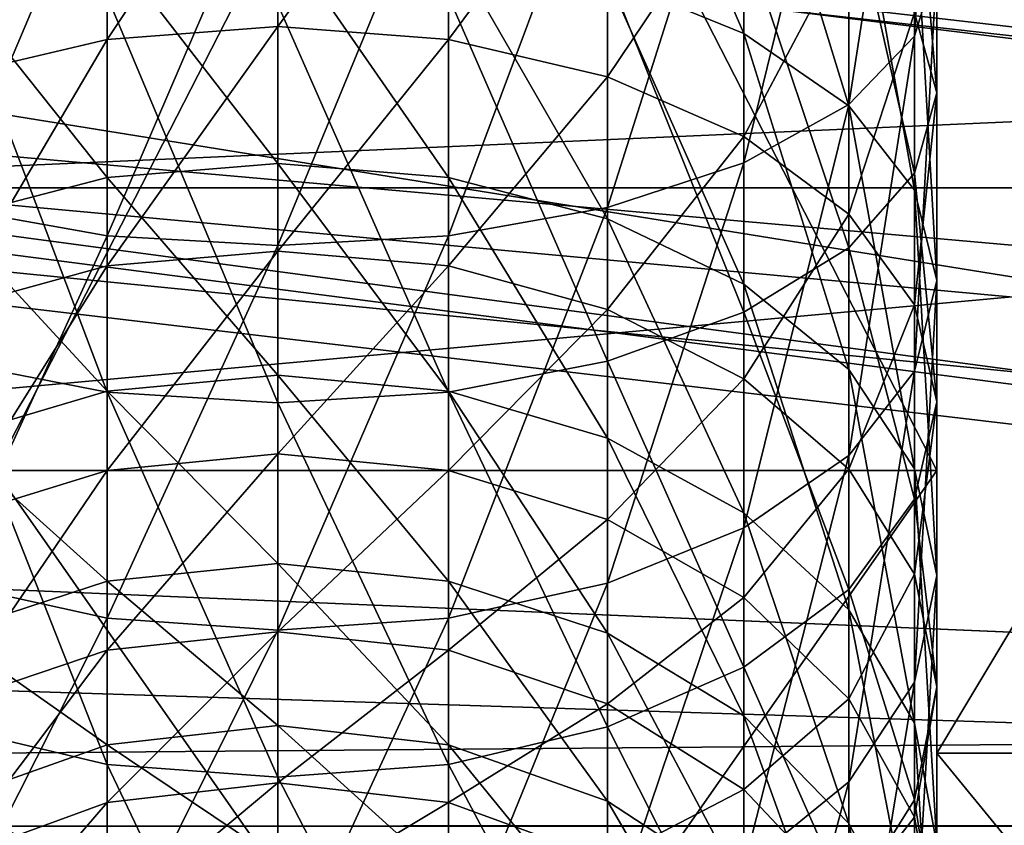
# Model space of a CAD drawing. Extents: x 0 to 200, y 18 to 95.
# Tile 344 of 491: x 154.85 to 156.94, y 42.57 to 44.28. Entities that reach past the tile are written whole.
import ezdxf

# ---------------------------------------------------------------- set-up
doc = ezdxf.new("R2010")
doc.units = 0

msp = doc.modelspace()

# ---------------------------------------------------------------- linework, layer by layer
for points in [[(98.615891, 44.638824, 36.34074), (174.799988, 47.227016, 36), (174.799988, 42.227016, 37.339745)], [(118.275154, 47.227016, 56), (117.93441, 44.638824, 55.65926), (174.799988, 42.227016, 54.660255)], [(174.799988, 47.227016, 56), (118.275154, 47.227016, 56), (174.799988, 42.227016, 54.660255)], [(159.5, 43.927017, 40.284233), (133, 47.227016, 39.400002), (133, 43.927017, 40.284233)], [(159.5, 47.227016, 39.400002), (133, 47.227016, 39.400002), (159.5, 43.927017, 40.284233)], [(159.5, 47.227016, 52.599998), (159.5, 43.927017, 51.715767), (133, 43.927017, 51.715767)], [(133, 47.227016, 52.599998), (159.5, 47.227016, 52.599998), (133, 43.927017, 51.715767)], [(154.799988, 47.227016, 38.200001), (156.799988, 43.327015, 39.245003), (154.799988, 43.327015, 39.245003)], [(154.799988, 47.227016, 38.200001), (156.799988, 47.227016, 38.200001), (156.799988, 43.327015, 39.245003)], [(156.799988, 47.227016, 53.799999), (154.799988, 47.227016, 53.799999), (154.799988, 43.327015, 52.754997)], [(156.799988, 43.327015, 52.754997), (156.799988, 47.227016, 53.799999), (154.799988, 43.327015, 52.754997)], [(156.799988, 43.327015, 39.245003), (156.799988, 47.227016, 37), (156.799988, 42.727016, 38.205772)], [(156.799988, 47.227016, 37), (159.5, 42.727016, 38.205772), (156.799988, 42.727016, 38.205772)], [(156.799988, 47.227016, 37), (159.5, 47.227016, 37), (159.5, 42.727016, 38.205772)], [(156.799988, 47.227016, 53.799999), (156.799988, 43.327015, 52.754997), (156.799988, 42.727016, 53.794228)], [(156.799988, 47.227016, 55), (156.799988, 47.227016, 53.799999), (156.799988, 42.727016, 53.794228)], [(159.5, 47.227016, 55), (156.799988, 47.227016, 55), (156.799988, 42.727016, 53.794228)], [(159.5, 42.727016, 53.794228), (159.5, 47.227016, 55), (156.799988, 42.727016, 53.794228)], [(156.799988, 47.227016, 38.200001), (156.799988, 47.227016, 37), (156.799988, 43.327015, 39.245003)], [(164.314835, 42.807343, 57.156452), (135.799988, 45.636745, 57.894161), (135.799988, 42.567917, 57.058609)], [(164.404221, 43.011944, 57.224903), (135.799988, 45.636745, 57.894161), (164.314835, 42.807343, 57.156452)], [(164.854919, 44.043587, 57.570038), (135.799988, 45.636745, 57.894161), (164.404221, 43.011944, 57.224903)], [(165.047028, 44.669514, 57.706184), (135.799988, 45.636745, 57.894161), (164.854919, 44.043587, 57.570038)], [(146.406479, 45.437332, 34.134209), (146.438492, 45.479378, 34.128876), (164.588348, 43.390263, 34.629894)], [(146.438492, 45.479378, 34.128876), (165.035645, 44.562973, 34.29945), (164.588348, 43.390263, 34.629894)], [(145.840485, 45.028313, 34.203148), (146.406479, 45.437332, 34.134209), (164.181107, 42.574745, 34.958302)], [(146.406479, 45.437332, 34.134209), (164.588348, 43.390263, 34.629894), (164.181107, 42.574745, 34.958302)], [(156.799988, 44.403442, 51.965519), (156.799988, 45.115089, 52.252979), (156.752289, 44.248425, 52.293034)], [(156.799988, 45.115089, 52.252979), (156.752289, 44.999142, 52.596275), (156.752289, 44.248425, 52.293034)], [(145.67247, 44.971302, 34.214321), (145.840485, 45.028313, 34.203148), (164.181107, 42.574745, 34.958302)], [(156.752289, 44.248425, 52.293034), (156.752289, 44.999142, 52.596275), (156.612427, 44.103973, 52.598228)], [(156.752289, 44.999142, 52.596275), (156.612427, 44.891098, 52.916176), (156.612427, 44.103973, 52.598228)], [(145.197693, 44.810204, 34.245892), (145.67247, 44.971302, 34.214321), (164.181107, 42.574745, 34.958302)], [(156.099991, 44.372395, 50.569134), (156.099991, 44.922138, 50.86964), (156.389938, 44.254509, 50.75782)], [(156.099991, 44.922138, 50.86964), (156.389938, 44.826958, 51.07074), (156.389938, 44.254509, 50.75782)], [(156.612427, 44.103973, 52.598228), (156.612427, 44.891098, 52.916176), (156.389938, 43.979927, 52.860302)], [(156.612427, 44.891098, 52.916176), (156.389938, 44.798317, 53.19088), (156.389938, 43.979927, 52.860302)], [(156.389938, 44.254509, 50.75782), (156.389938, 44.826958, 51.07074), (156.612427, 44.100876, 51.003723)], [(156.389938, 44.826958, 51.07074), (156.612427, 44.702911, 51.332813), (156.612427, 44.100876, 51.003723)], [(156.799988, 44.825508, 39.852421), (156.752289, 44.298191, 40.492706), (156.799988, 44.128056, 40.172783)], [(156.752289, 44.693661, 39.514912), (156.799988, 44.825508, 39.852421), (156.799988, 44.128056, 40.172783)], [(145.197693, 44.810204, 34.245892), (164.181107, 42.574745, 34.958302), (135.799988, 42.567917, 34.941391)], [(156.389938, 43.979927, 52.860302), (156.389938, 44.798317, 53.19088), (156.099991, 43.884747, 53.061401)], [(156.389938, 44.798317, 53.19088), (156.099991, 44.727123, 53.401669), (156.099991, 43.884747, 53.061401)], [(155.399994, 44.785412, 41.408859), (155.037643, 44.763008, 41.366741), (155.037643, 44.241783, 41.684124)], [(155.399994, 44.268921, 41.723358), (155.399994, 44.785412, 41.408859), (155.037643, 44.241783, 41.684124)], [(155.762344, 44.763008, 41.366741), (155.399994, 44.785412, 41.408859), (155.399994, 44.268921, 41.723358)], [(155.037643, 44.763008, 41.366741), (154.699997, 44.697342, 41.243259), (154.699997, 44.16222, 41.569099)], [(155.037643, 44.241783, 41.684124), (155.037643, 44.763008, 41.366741), (154.699997, 44.16222, 41.569099)], [(155.762344, 44.763008, 41.366741), (155.399994, 44.268921, 41.723358), (155.762344, 44.241783, 41.684124)], [(156.099991, 44.697342, 41.243259), (155.762344, 44.763008, 41.366741), (155.762344, 44.241783, 41.684124)], [(155.037643, 44.682369, 53.534176), (154.699997, 44.727123, 53.401669), (154.699997, 43.884747, 53.061401)], [(156.099991, 43.884747, 53.061401), (156.099991, 44.727123, 53.401669), (155.762344, 43.824913, 53.187817)], [(156.099991, 44.727123, 53.401669), (155.762344, 44.682369, 53.534176), (155.762344, 43.824913, 53.187817)], [(156.099991, 44.697342, 41.243259), (155.762344, 44.241783, 41.684124), (156.099991, 44.16222, 41.569099)], [(156.389938, 44.592873, 41.046822), (156.099991, 44.697342, 41.243259), (156.099991, 44.16222, 41.569099)], [(156.612427, 44.100876, 51.003723), (156.612427, 44.702911, 51.332813), (156.752289, 43.92197, 51.290085)], [(156.612427, 44.702911, 51.332813), (156.752289, 44.558456, 51.638008), (156.752289, 43.92197, 51.290085)], [(156.612427, 44.570801, 39.200401), (156.752289, 44.693661, 39.514912), (156.752289, 43.95792, 39.852863)], [(156.752289, 44.693661, 39.514912), (156.799988, 44.128056, 40.172783), (156.752289, 43.95792, 39.852863)], [(155.037643, 44.682369, 53.534176), (154.699997, 43.884747, 53.061401), (155.037643, 43.824913, 53.187817)], [(155.399994, 44.667103, 53.579369), (155.037643, 44.682369, 53.534176), (155.037643, 43.824913, 53.187817)], [(155.399994, 44.667103, 53.579369), (155.037643, 43.824913, 53.187817), (155.399994, 43.804501, 53.230934)], [(155.762344, 43.824913, 53.187817), (155.762344, 44.682369, 53.534176), (155.399994, 43.804501, 53.230934)], [(155.762344, 44.682369, 53.534176), (155.399994, 44.667103, 53.579369), (155.399994, 43.804501, 53.230934)], [(98.615891, 44.638824, 36.34074), (174.799988, 42.227016, 37.339745), (99.614899, 42.227016, 37.339745)], [(174.799988, 42.227016, 54.660255), (117.93441, 44.638824, 55.65926), (116.93541, 42.227016, 54.660255)], [(156.389938, 44.592873, 41.046822), (156.099991, 44.16222, 41.569099), (156.389938, 44.035656, 41.38612)], [(156.612427, 44.45673, 40.790821), (156.389938, 44.592873, 41.046822), (156.389938, 44.035656, 41.38612)], [(156.389938, 44.465302, 38.930328), (156.612427, 44.570801, 39.200401), (156.612427, 43.799377, 39.554749)], [(156.612427, 44.570801, 39.200401), (156.752289, 43.95792, 39.852863), (156.612427, 43.799377, 39.554749)], [(156.752289, 43.92197, 51.290085), (156.752289, 44.558456, 51.638008), (156.799988, 43.72998, 51.597385)], [(156.752289, 44.558456, 51.638008), (156.799988, 44.403442, 51.965519), (156.799988, 43.72998, 51.597385)], [(165.799988, 44.457867, 36.651508), (136.799988, 44.485817, 36.7467), (136.799988, 43.17672, 37.131088)], [(136.799988, 44.485817, 55.2533), (165.799988, 44.457867, 55.348492), (136.799988, 43.17672, 54.868912)], [(165.799988, 44.457867, 36.651508), (136.799988, 43.17672, 37.131088), (165.799988, 41.916782, 37.82296)], [(136.799988, 43.17672, 54.868912), (165.799988, 44.457867, 55.348492), (165.799988, 41.916782, 54.17704)], [(155.037643, 44.446499, 50.45052), (155.399994, 44.471775, 50.410061), (155.399994, 43.978428, 50.060379)], [(155.399994, 43.978428, 50.060379), (155.399994, 44.471775, 50.410061), (155.762344, 43.948627, 50.09763)], [(155.399994, 44.471775, 50.410061), (155.762344, 44.446499, 50.45052), (155.762344, 43.948627, 50.09763)], [(156.099991, 44.384342, 38.723095), (156.389938, 44.465302, 38.930328), (156.389938, 43.663235, 39.298748)], [(156.389938, 44.465302, 38.930328), (156.612427, 43.799377, 39.554749), (156.389938, 43.663235, 39.298748)], [(156.612427, 44.45673, 40.790821), (156.389938, 44.035656, 41.38612), (156.612427, 43.870716, 41.147655)], [(156.752289, 44.298191, 40.492706), (156.612427, 44.45673, 40.790821), (156.612427, 43.870716, 41.147655)], [(154.699997, 44.372395, 50.569134), (155.037643, 44.446499, 50.45052), (155.037643, 43.948627, 50.09763)], [(155.037643, 44.446499, 50.45052), (155.399994, 43.978428, 50.060379), (155.037643, 43.948627, 50.09763)], [(155.762344, 43.948627, 50.09763), (155.762344, 44.446499, 50.45052), (156.099991, 43.861252, 50.206837)], [(155.762344, 44.446499, 50.45052), (156.099991, 44.372395, 50.569134), (156.099991, 43.861252, 50.206837)], [(156.799988, 43.72998, 51.597385), (156.799988, 44.403442, 51.965519), (156.752289, 43.537991, 51.90469)], [(156.799988, 44.403442, 51.965519), (156.752289, 44.248425, 52.293034), (156.752289, 43.537991, 51.90469)], [(154.699997, 44.384342, 38.723095), (155.037643, 44.333454, 38.592819), (155.037643, 43.493099, 38.978828)], [(154.699997, 43.558765, 39.10231), (154.699997, 44.384342, 38.723095), (155.037643, 43.493099, 38.978828)], [(154.699997, 44.372395, 50.569134), (155.037643, 43.948627, 50.09763), (154.699997, 43.861252, 50.206837)], [(155.762344, 44.333454, 38.592819), (156.099991, 44.384342, 38.723095), (156.099991, 43.558765, 39.10231)], [(156.099991, 44.384342, 38.723095), (156.389938, 43.663235, 39.298748), (156.099991, 43.558765, 39.10231)], [(156.099991, 43.861252, 50.206837), (156.099991, 44.372395, 50.569134), (156.389938, 43.722256, 50.380566)], [(156.099991, 44.372395, 50.569134), (156.389938, 44.254509, 50.75782), (156.389938, 43.722256, 50.380566)], [(155.037643, 44.333454, 38.592819), (155.399994, 44.316097, 38.548386), (155.399994, 43.470699, 38.93671)], [(155.037643, 43.493099, 38.978828), (155.037643, 44.333454, 38.592819), (155.399994, 43.470699, 38.93671)], [(155.399994, 44.316097, 38.548386), (155.762344, 44.333454, 38.592819), (155.762344, 43.493099, 38.978828)], [(155.762344, 44.333454, 38.592819), (156.099991, 43.558765, 39.10231), (155.762344, 43.493099, 38.978828)], [(155.399994, 44.316097, 38.548386), (155.762344, 43.493099, 38.978828), (155.399994, 43.470699, 38.93671)], [(156.752289, 44.298191, 40.492706), (156.612427, 43.870716, 41.147655), (156.752289, 43.678635, 40.869957)], [(156.799988, 44.128056, 40.172783), (156.752289, 44.298191, 40.492706), (156.752289, 43.678635, 40.869957)], [(155.399994, 44.268921, 41.723358), (155.037643, 44.241783, 41.684124), (155.037643, 43.760925, 42.059872)], [(155.399994, 43.792435, 42.095688), (155.399994, 44.268921, 41.723358), (155.037643, 43.760925, 42.059872)], [(155.762344, 44.241783, 41.684124), (155.399994, 44.268921, 41.723358), (155.399994, 43.792435, 42.095688)], [(156.389938, 43.722256, 50.380566), (156.389938, 44.254509, 50.75782), (156.612427, 43.541119, 50.606968)], [(156.389938, 44.254509, 50.75782), (156.612427, 44.100876, 51.003723), (156.612427, 43.541119, 50.606968)], [(156.752289, 43.537991, 51.90469), (156.752289, 44.248425, 52.293034), (156.612427, 43.359081, 52.191048)], [(156.752289, 44.248425, 52.293034), (156.612427, 44.103973, 52.598228), (156.612427, 43.359081, 52.191048)], [(155.037643, 44.241783, 41.684124), (154.699997, 44.16222, 41.569099), (154.699997, 43.668549, 41.954861)], [(155.037643, 43.760925, 42.059872), (155.037643, 44.241783, 41.684124), (154.699997, 43.668549, 41.954861)], [(155.762344, 44.241783, 41.684124), (155.399994, 43.792435, 42.095688), (155.762344, 43.760925, 42.059872)], [(156.099991, 44.16222, 41.569099), (155.762344, 44.241783, 41.684124), (155.762344, 43.760925, 42.059872)], [(156.099991, 44.16222, 41.569099), (155.762344, 43.760925, 42.059872), (156.099991, 43.668549, 41.954861)], [(156.389938, 44.035656, 41.38612), (156.099991, 44.16222, 41.569099), (156.099991, 43.668549, 41.954861)], [(156.799988, 44.128056, 40.172783), (156.752289, 43.678635, 40.869957), (156.799988, 43.472511, 40.571953)], [(156.752289, 43.95792, 39.852863), (156.799988, 44.128056, 40.172783), (156.799988, 43.472511, 40.571953)], [(156.612427, 43.359081, 52.191048), (156.612427, 44.103973, 52.598228), (156.389938, 43.205452, 52.436951)], [(156.612427, 44.103973, 52.598228), (156.389938, 43.979927, 52.860302), (156.389938, 43.205452, 52.436951)], [(156.612427, 43.541119, 50.606968), (156.612427, 44.100876, 51.003723), (156.752289, 43.330177, 50.870621)], [(156.612427, 44.100876, 51.003723), (156.752289, 43.92197, 51.290085), (156.752289, 43.330177, 50.870621)], [(156.389938, 44.035656, 41.38612), (156.099991, 43.668549, 41.954861), (156.389938, 43.521595, 41.787811)], [(156.612427, 43.870716, 41.147655), (156.389938, 44.035656, 41.38612), (156.389938, 43.521595, 41.787811)], [(155.037643, 43.948627, 50.09763), (155.399994, 43.978428, 50.060379), (155.399994, 43.529015, 49.655785)], [(155.399994, 43.529015, 49.655785), (155.399994, 43.978428, 50.060379), (155.762344, 43.495087, 49.689323)], [(155.399994, 43.978428, 50.060379), (155.762344, 43.948627, 50.09763), (155.762344, 43.495087, 49.689323)], [(156.389938, 43.205452, 52.436951), (156.389938, 43.979927, 52.860302), (156.099991, 43.087566, 52.625641)], [(156.389938, 43.979927, 52.860302), (156.099991, 43.884747, 53.061401), (156.099991, 43.087566, 52.625641)], [(156.612427, 43.799377, 39.554749), (156.752289, 43.95792, 39.852863), (156.752289, 43.266384, 40.273949)], [(156.752289, 43.95792, 39.852863), (156.799988, 43.472511, 40.571953), (156.752289, 43.266384, 40.273949)], [(154.699997, 43.861252, 50.206837), (155.037643, 43.948627, 50.09763), (155.037643, 43.495087, 49.689323)], [(155.037643, 43.948627, 50.09763), (155.399994, 43.529015, 49.655785), (155.037643, 43.495087, 49.689323)], [(155.762344, 43.495087, 49.689323), (155.762344, 43.948627, 50.09763), (156.099991, 43.395626, 49.787651)], [(155.762344, 43.948627, 50.09763), (156.099991, 43.861252, 50.206837), (156.099991, 43.395626, 49.787651)], [(159.5, 41.511246, 42.700001), (133, 43.927017, 40.284233), (133, 41.511246, 42.700001)], [(159.5, 43.927017, 40.284233), (133, 43.927017, 40.284233), (159.5, 41.511246, 42.700001)], [(159.5, 43.927017, 51.715767), (159.5, 41.511246, 49.299999), (133, 41.511246, 49.299999)], [(133, 43.927017, 51.715767), (159.5, 43.927017, 51.715767), (133, 41.511246, 49.299999)], [(156.752289, 43.330177, 50.870621), (156.752289, 43.92197, 51.290085), (156.799988, 43.103809, 51.153557)], [(156.752289, 43.92197, 51.290085), (156.799988, 43.72998, 51.597385), (156.799988, 43.103809, 51.153557)], [(155.037643, 43.824913, 53.187817), (154.699997, 43.884747, 53.061401), (154.699997, 43.087566, 52.625641)], [(156.099991, 43.087566, 52.625641), (156.099991, 43.884747, 53.061401), (155.762344, 43.013458, 52.744255)], [(156.099991, 43.884747, 53.061401), (155.762344, 43.824913, 53.187817), (155.762344, 43.013458, 52.744255)], [(156.612427, 43.870716, 41.147655), (156.389938, 43.521595, 41.787811), (156.612427, 43.330086, 41.570107)], [(156.752289, 43.678635, 40.869957), (156.612427, 43.870716, 41.147655), (156.612427, 43.330086, 41.570107)], [(154.699997, 43.861252, 50.206837), (155.037643, 43.495087, 49.689323), (154.699997, 43.395626, 49.787651)], [(156.099991, 43.395626, 49.787651), (156.099991, 43.861252, 50.206837), (156.389938, 43.237404, 49.944065)], [(156.099991, 43.861252, 50.206837), (156.389938, 43.722256, 50.380566), (156.389938, 43.237404, 49.944065)], [(155.037643, 43.824913, 53.187817), (154.699997, 43.087566, 52.625641), (155.037643, 43.013458, 52.744255)], [(155.399994, 43.804501, 53.230934), (155.037643, 43.824913, 53.187817), (155.037643, 43.013458, 52.744255)], [(155.762344, 43.013458, 52.744255), (155.762344, 43.824913, 53.187817), (155.399994, 42.988182, 52.78471)], [(155.762344, 43.824913, 53.187817), (155.399994, 43.804501, 53.230934), (155.399994, 42.988182, 52.78471)], [(155.399994, 43.804501, 53.230934), (155.037643, 43.013458, 52.744255), (155.399994, 42.988182, 52.78471)], [(155.399994, 43.792435, 42.095688), (155.037643, 43.760925, 42.059872), (155.037643, 43.326939, 42.488903)], [(155.399994, 43.362392, 42.520817), (155.399994, 43.792435, 42.095688), (155.037643, 43.326939, 42.488903)], [(155.762344, 43.760925, 42.059872), (155.399994, 43.792435, 42.095688), (155.399994, 43.362392, 42.520817)], [(156.389938, 43.663235, 39.298748), (156.612427, 43.799377, 39.554749), (156.612427, 43.074303, 39.99625)], [(156.612427, 43.799377, 39.554749), (156.752289, 43.266384, 40.273949), (156.612427, 43.074303, 39.99625)], [(155.037643, 43.760925, 42.059872), (154.699997, 43.668549, 41.954861), (154.699997, 43.222996, 42.395325)], [(155.037643, 43.326939, 42.488903), (155.037643, 43.760925, 42.059872), (154.699997, 43.222996, 42.395325)], [(155.762344, 43.760925, 42.059872), (155.399994, 43.362392, 42.520817), (155.762344, 43.326939, 42.488903)], [(156.099991, 43.668549, 41.954861), (155.762344, 43.760925, 42.059872), (155.762344, 43.326939, 42.488903)], [(156.799988, 43.103809, 51.153557), (156.799988, 43.72998, 51.597385), (156.752289, 42.877438, 51.436493)], [(156.799988, 43.72998, 51.597385), (156.752289, 43.537991, 51.90469), (156.752289, 42.877438, 51.436493)], [(156.389938, 43.237404, 49.944065), (156.389938, 43.722256, 50.380566), (156.612427, 43.031204, 50.147911)], [(156.389938, 43.722256, 50.380566), (156.612427, 43.541119, 50.606968), (156.612427, 43.031204, 50.147911)], [(156.099991, 43.668549, 41.954861), (155.762344, 43.326939, 42.488903), (156.099991, 43.222996, 42.395325)], [(156.389938, 43.521595, 41.787811), (156.099991, 43.668549, 41.954861), (156.099991, 43.222996, 42.395325)], [(156.099991, 43.558765, 39.10231), (156.389938, 43.663235, 39.298748), (156.389938, 42.909363, 39.75779)], [(156.389938, 43.663235, 39.298748), (156.612427, 43.074303, 39.99625), (156.389938, 42.909363, 39.75779)], [(156.752289, 43.678635, 40.869957), (156.612427, 43.330086, 41.570107), (156.752289, 43.107067, 41.316589)], [(156.799988, 43.472511, 40.571953), (156.752289, 43.678635, 40.869957), (156.752289, 43.107067, 41.316589)], [(154.699997, 43.558765, 39.10231), (155.037643, 43.493099, 38.978828), (155.037643, 42.703236, 39.459782)], [(154.699997, 42.782799, 39.57481), (154.699997, 43.558765, 39.10231), (155.037643, 42.703236, 39.459782)], [(155.762344, 43.493099, 38.978828), (156.099991, 43.558765, 39.10231), (156.099991, 42.782799, 39.57481)], [(156.099991, 43.558765, 39.10231), (156.389938, 42.909363, 39.75779), (156.099991, 42.782799, 39.57481)], [(156.612427, 43.031204, 50.147911), (156.612427, 43.541119, 50.606968), (156.752289, 42.79108, 50.385296)], [(156.612427, 43.541119, 50.606968), (156.752289, 43.330177, 50.870621), (156.752289, 42.79108, 50.385296)], [(156.752289, 42.877438, 51.436493), (156.752289, 43.537991, 51.90469), (156.612427, 42.6665, 51.70015)], [(156.752289, 43.537991, 51.90469), (156.612427, 43.359081, 52.191048), (156.612427, 42.6665, 51.70015)], [(155.037643, 43.495087, 49.689323), (155.399994, 43.529015, 49.655785), (155.399994, 43.129604, 49.201756)], [(155.399994, 43.129604, 49.201756), (155.399994, 43.529015, 49.655785), (155.762344, 43.092018, 49.231129)], [(155.399994, 43.529015, 49.655785), (155.762344, 43.495087, 49.689323), (155.762344, 43.092018, 49.231129)], [(156.389938, 43.521595, 41.787811), (156.099991, 43.222996, 42.395325), (156.389938, 43.057648, 42.246464)], [(156.612427, 43.330086, 41.570107), (156.389938, 43.521595, 41.787811), (156.389938, 43.057648, 42.246464)], [(154.699997, 43.395626, 49.787651), (155.037643, 43.495087, 49.689323), (155.037643, 43.092018, 49.231129)], [(155.037643, 43.495087, 49.689323), (155.399994, 43.129604, 49.201756), (155.037643, 43.092018, 49.231129)], [(155.762344, 43.092018, 49.231129), (155.762344, 43.495087, 49.689323), (156.099991, 42.981812, 49.317242)], [(155.762344, 43.495087, 49.689323), (156.099991, 43.395626, 49.787651), (156.099991, 42.981812, 49.317242)], [(155.037643, 43.493099, 38.978828), (155.399994, 43.470699, 38.93671), (155.399994, 42.676102, 39.420551)], [(155.037643, 42.703236, 39.459782), (155.037643, 43.493099, 38.978828), (155.399994, 42.676102, 39.420551)], [(155.399994, 43.470699, 38.93671), (155.762344, 43.493099, 38.978828), (155.762344, 42.703236, 39.459782)], [(155.762344, 43.493099, 38.978828), (156.099991, 42.782799, 39.57481), (155.762344, 42.703236, 39.459782)], [(155.399994, 43.470699, 38.93671), (155.762344, 42.703236, 39.459782), (155.399994, 42.676102, 39.420551)], [(156.799988, 43.472511, 40.571953), (156.752289, 43.107067, 41.316589), (156.799988, 42.867741, 41.044529)], [(156.752289, 43.266384, 40.273949), (156.799988, 43.472511, 40.571953), (156.799988, 42.867741, 41.044529)], [(154.699997, 43.395626, 49.787651), (155.037643, 43.092018, 49.231129), (154.699997, 42.981812, 49.317242)], [(156.099991, 42.981812, 49.317242), (156.099991, 43.395626, 49.787651), (156.389938, 42.806499, 49.454231)], [(156.099991, 43.395626, 49.787651), (156.389938, 43.237404, 49.944065), (156.389938, 42.806499, 49.454231)], [(155.399994, 43.362392, 42.520817), (155.037643, 43.326939, 42.488903), (155.037643, 42.945698, 42.965412)], [(155.399994, 42.984619, 42.993), (155.399994, 43.362392, 42.520817), (155.037643, 42.945698, 42.965412)], [(155.762344, 43.326939, 42.488903), (155.399994, 43.362392, 42.520817), (155.399994, 42.984619, 42.993)], [(156.612427, 42.6665, 51.70015), (156.612427, 43.359081, 52.191048), (156.389938, 42.485359, 51.926552)], [(156.612427, 43.359081, 52.191048), (156.389938, 43.205452, 52.436951), (156.389938, 42.485359, 51.926552)], [(155.037643, 43.326939, 42.488903), (154.699997, 43.222996, 42.395325), (154.699997, 42.831593, 42.884537)], [(155.037643, 42.945698, 42.965412), (155.037643, 43.326939, 42.488903), (154.699997, 42.831593, 42.884537)], [(154.799988, 43.327015, 39.245003), (156.799988, 40.472019, 42.099998), (154.799988, 40.472019, 42.099998)], [(154.799988, 43.327015, 39.245003), (156.799988, 43.327015, 39.245003), (156.799988, 40.472019, 42.099998)], [(156.799988, 43.327015, 52.754997), (154.799988, 43.327015, 52.754997), (154.799988, 40.472019, 49.900002)], [(156.799988, 40.472019, 49.900002), (156.799988, 43.327015, 52.754997), (154.799988, 40.472019, 49.900002)], [(155.762344, 43.326939, 42.488903), (155.399994, 42.984619, 42.993), (155.762344, 42.945698, 42.965412)], [(156.099991, 43.222996, 42.395325), (155.762344, 43.326939, 42.488903), (155.762344, 42.945698, 42.965412)], [(156.612427, 43.330086, 41.570107), (156.389938, 43.057648, 42.246464), (156.612427, 42.842155, 42.052467)], [(156.752289, 43.107067, 41.316589), (156.612427, 43.330086, 41.570107), (156.612427, 42.842155, 42.052467)], [(156.752289, 42.79108, 50.385296), (156.752289, 43.330177, 50.870621), (156.799988, 42.533398, 50.640038)], [(156.752289, 43.330177, 50.870621), (156.799988, 43.103809, 51.153557), (156.799988, 42.533398, 50.640038)], [(156.799988, 43.327015, 52.754997), (156.799988, 40.472019, 49.900002), (156.799988, 39.432785, 50.5)], [(156.799988, 42.727016, 53.794228), (156.799988, 43.327015, 52.754997), (156.799988, 39.432785, 50.5)], [(156.799988, 43.327015, 39.245003), (156.799988, 42.727016, 38.205772), (156.799988, 40.472019, 42.099998)], [(156.612427, 43.074303, 39.99625), (156.752289, 43.266384, 40.273949), (156.752289, 42.62841, 40.772469)], [(156.752289, 43.266384, 40.273949), (156.799988, 42.867741, 41.044529), (156.752289, 42.62841, 40.772469)], [(156.099991, 43.222996, 42.395325), (155.762344, 42.945698, 42.965412), (156.099991, 42.831593, 42.884537)], [(156.389938, 43.057648, 42.246464), (156.099991, 43.222996, 42.395325), (156.099991, 42.831593, 42.884537)], [(156.389938, 42.806499, 49.454231), (156.389938, 43.237404, 49.944065), (156.612427, 42.578033, 49.632759)], [(156.389938, 43.237404, 49.944065), (156.612427, 43.031204, 50.147911), (156.612427, 42.578033, 49.632759)], [(156.389938, 42.485359, 51.926552), (156.389938, 43.205452, 52.436951), (156.099991, 42.346367, 52.100281)], [(156.389938, 43.205452, 52.436951), (156.099991, 43.087566, 52.625641), (156.099991, 42.346367, 52.100281)], [(136.799988, 43.17672, 37.131088), (136.799988, 41.970379, 37.906357), (165.799988, 41.916782, 37.82296)], [(136.799988, 41.970379, 54.093643), (136.799988, 43.17672, 54.868912), (165.799988, 41.916782, 54.17704)], [(155.037643, 43.092018, 49.231129), (155.399994, 43.129604, 49.201756), (155.399994, 42.78561, 48.704426)], [(155.399994, 42.78561, 48.704426), (155.399994, 43.129604, 49.201756), (155.762344, 42.744865, 48.729237)], [(155.399994, 43.129604, 49.201756), (155.762344, 43.092018, 49.231129), (155.762344, 42.744865, 48.729237)], [(156.752289, 43.107067, 41.316589), (156.612427, 42.842155, 42.052467), (156.752289, 42.591213, 41.826553)], [(156.799988, 42.867741, 41.044529), (156.752289, 43.107067, 41.316589), (156.752289, 42.591213, 41.826553)], [(156.799988, 42.533398, 50.640038), (156.799988, 43.103809, 51.153557), (156.752289, 42.275711, 50.894779)], [(156.799988, 43.103809, 51.153557), (156.752289, 42.877438, 51.436493), (156.752289, 42.275711, 50.894779)], [(154.699997, 42.981812, 49.317242), (155.037643, 43.092018, 49.231129), (155.037643, 42.744865, 48.729237)], [(155.037643, 43.013458, 52.744255), (154.699997, 43.087566, 52.625641), (154.699997, 42.346367, 52.100281)], [(155.037643, 43.092018, 49.231129), (155.399994, 42.78561, 48.704426), (155.037643, 42.744865, 48.729237)], [(155.762344, 42.744865, 48.729237), (155.762344, 43.092018, 49.231129), (156.099991, 42.625408, 48.801975)], [(155.762344, 43.092018, 49.231129), (156.099991, 42.981812, 49.317242), (156.099991, 42.625408, 48.801975)], [(156.099991, 42.346367, 52.100281), (156.099991, 43.087566, 52.625641), (155.762344, 42.258991, 52.209488)], [(156.099991, 43.087566, 52.625641), (155.762344, 43.013458, 52.744255), (155.762344, 42.258991, 52.209488)], [(156.389938, 43.057648, 42.246464), (156.099991, 42.831593, 42.884537), (156.389938, 42.650078, 42.755878)], [(156.389938, 42.909363, 39.75779), (156.612427, 43.074303, 39.99625), (156.612427, 42.405392, 40.518948)], [(156.612427, 42.842155, 42.052467), (156.389938, 43.057648, 42.246464), (156.389938, 42.650078, 42.755878)], [(156.612427, 43.074303, 39.99625), (156.752289, 42.62841, 40.772469), (156.612427, 42.405392, 40.518948)], [(155.037643, 43.013458, 52.744255), (154.699997, 42.346367, 52.100281), (155.037643, 42.258991, 52.209488)], [(155.399994, 42.988182, 52.78471), (155.037643, 43.013458, 52.744255), (155.037643, 42.258991, 52.209488)], [(155.762344, 42.258991, 52.209488), (155.762344, 43.013458, 52.744255), (155.399994, 42.229187, 52.246738)], [(155.762344, 43.013458, 52.744255), (155.399994, 42.988182, 52.78471), (155.399994, 42.229187, 52.246738)], [(156.612427, 42.578033, 49.632759), (156.612427, 43.031204, 50.147911), (156.752289, 42.311974, 49.84066)], [(156.612427, 43.031204, 50.147911), (156.752289, 42.79108, 50.385296), (156.752289, 42.311974, 49.84066)], [(154.699997, 42.981812, 49.317242), (155.037643, 42.744865, 48.729237), (154.699997, 42.625408, 48.801975)], [(155.399994, 42.988182, 52.78471), (155.037643, 42.258991, 52.209488), (155.399994, 42.229187, 52.246738)], [(155.399994, 42.984619, 42.993), (155.037643, 42.945698, 42.965412), (155.037643, 42.622353, 43.482964)], [(155.399994, 42.664211, 43.505844), (155.399994, 42.984619, 42.993), (155.037643, 42.622353, 43.482964)], [(155.762344, 42.945698, 42.965412), (155.399994, 42.984619, 42.993), (155.399994, 42.664211, 43.505844)], [(156.099991, 42.625408, 48.801975), (156.099991, 42.981812, 49.317242), (156.389938, 42.435379, 48.917686)], [(156.099991, 42.981812, 49.317242), (156.389938, 42.806499, 49.454231), (156.389938, 42.435379, 48.917686)], [(155.037643, 42.945698, 42.965412), (154.699997, 42.831593, 42.884537), (154.699997, 42.49963, 43.415878)], [(155.037643, 42.622353, 43.482964), (155.037643, 42.945698, 42.965412), (154.699997, 42.49963, 43.415878)], [(155.762344, 42.945698, 42.965412), (155.399994, 42.664211, 43.505844), (155.762344, 42.622353, 43.482964)], [(156.099991, 42.831593, 42.884537), (155.762344, 42.945698, 42.965412), (155.762344, 42.622353, 43.482964)], [(156.099991, 42.782799, 39.57481), (156.389938, 42.909363, 39.75779), (156.389938, 42.213882, 40.301243)], [(156.389938, 42.909363, 39.75779), (156.612427, 42.405392, 40.518948), (156.389938, 42.213882, 40.301243)], [(156.752289, 42.275711, 50.894779), (156.752289, 42.877438, 51.436493), (156.612427, 42.035587, 51.13216)], [(156.752289, 42.877438, 51.436493), (156.612427, 42.6665, 51.70015), (156.612427, 42.035587, 51.13216)], [(156.799988, 42.867741, 41.044529), (156.752289, 42.591213, 41.826553), (156.799988, 42.321918, 41.584114)], [(156.752289, 42.62841, 40.772469), (156.799988, 42.867741, 41.044529), (156.799988, 42.321918, 41.584114)], [(156.099991, 42.831593, 42.884537), (155.762344, 42.622353, 43.482964), (156.099991, 42.49963, 43.415878)], [(156.389938, 42.650078, 42.755878), (156.099991, 42.831593, 42.884537), (156.099991, 42.49963, 43.415878)], [(156.612427, 42.842155, 42.052467), (156.389938, 42.650078, 42.755878), (156.612427, 42.413525, 42.588211)], [(156.752289, 42.591213, 41.826553), (156.612427, 42.842155, 42.052467), (156.612427, 42.413525, 42.588211)], [(164.18631, 42.573391, 57.046844), (164.314835, 42.807343, 57.156452), (135.799988, 42.567917, 57.058609)], [(156.389938, 42.435379, 48.917686), (156.389938, 42.806499, 49.454231), (156.612427, 42.187729, 49.068481)], [(156.389938, 42.806499, 49.454231), (156.612427, 42.578033, 49.632759), (156.612427, 42.187729, 49.068481)], [(154.699997, 42.782799, 39.57481), (155.037643, 42.703236, 39.459782), (155.037643, 41.974552, 40.029182)], [(154.699997, 42.066929, 40.134197), (154.699997, 42.782799, 39.57481), (155.037643, 41.974552, 40.029182)], [(155.037643, 42.744865, 48.729237), (155.399994, 42.78561, 48.704426), (155.399994, 42.501678, 48.170525)], [(155.399994, 42.501678, 48.170525), (155.399994, 42.78561, 48.704426), (155.762344, 42.458328, 48.190437)], [(155.399994, 42.78561, 48.704426), (155.762344, 42.744865, 48.729237), (155.762344, 42.458328, 48.190437)], [(155.762344, 42.703236, 39.459782), (156.099991, 42.782799, 39.57481), (156.099991, 42.066929, 40.134197)], [(156.099991, 42.782799, 39.57481), (156.389938, 42.213882, 40.301243), (156.099991, 42.066929, 40.134197)], [(156.752289, 42.311974, 49.84066), (156.752289, 42.79108, 50.385296), (156.799988, 42.026455, 50.063766)], [(156.752289, 42.79108, 50.385296), (156.799988, 42.533398, 50.640038), (156.799988, 42.026455, 50.063766)], [(154.699997, 42.625408, 48.801975), (155.037643, 42.744865, 48.729237), (155.037643, 42.458328, 48.190437)], [(155.037643, 42.744865, 48.729237), (155.399994, 42.501678, 48.170525), (155.037643, 42.458328, 48.190437)], [(155.762344, 42.458328, 48.190437), (155.762344, 42.744865, 48.729237), (156.099991, 42.331234, 48.248814)], [(155.762344, 42.744865, 48.729237), (156.099991, 42.625408, 48.801975), (156.099991, 42.331234, 48.248814)], [(156.799988, 40.472019, 42.099998), (156.799988, 42.727016, 38.205772), (156.799988, 39.432785, 41.5)], [(156.799988, 42.727016, 38.205772), (159.5, 39.432785, 41.5), (156.799988, 39.432785, 41.5)], [(156.799988, 42.727016, 38.205772), (159.5, 42.727016, 38.205772), (159.5, 39.432785, 41.5)], [(159.5, 42.727016, 53.794228), (156.799988, 42.727016, 53.794228), (156.799988, 39.432785, 50.5)], [(159.5, 39.432785, 50.5), (159.5, 42.727016, 53.794228), (156.799988, 39.432785, 50.5)], [(155.037643, 42.703236, 39.459782), (155.399994, 42.676102, 39.420551), (155.399994, 41.943043, 39.993366)], [(155.037643, 41.974552, 40.029182), (155.037643, 42.703236, 39.459782), (155.399994, 41.943043, 39.993366)], [(155.399994, 42.676102, 39.420551), (155.762344, 42.703236, 39.459782), (155.762344, 41.974552, 40.029182)], [(155.762344, 42.703236, 39.459782), (156.099991, 42.066929, 40.134197), (155.762344, 41.974552, 40.029182)], [(155.399994, 42.664211, 43.505844), (155.037643, 42.622353, 43.482964), (155.037643, 42.361279, 44.03455)], [(155.399994, 42.40551, 44.052418), (155.399994, 42.664211, 43.505844), (155.037643, 42.361279, 44.03455)], [(155.399994, 42.676102, 39.420551), (155.762344, 41.974552, 40.029182), (155.399994, 41.943043, 39.993366)], [(155.762344, 42.622353, 43.482964), (155.399994, 42.664211, 43.505844), (155.399994, 42.40551, 44.052418)], [(156.612427, 42.035587, 51.13216), (156.612427, 42.6665, 51.70015), (156.389938, 41.829388, 51.336006)], [(156.612427, 42.6665, 51.70015), (156.389938, 42.485359, 51.926552), (156.389938, 41.829388, 51.336006)], [(156.389938, 42.650078, 42.755878), (156.099991, 42.49963, 43.415878), (156.389938, 42.304409, 43.309166)], [(156.612427, 42.413525, 42.588211), (156.389938, 42.650078, 42.755878), (156.389938, 42.304409, 43.309166)], [(154.699997, 42.625408, 48.801975), (155.037643, 42.458328, 48.190437), (154.699997, 42.331234, 48.248814)], [(155.037643, 42.622353, 43.482964), (154.699997, 42.49963, 43.415878), (154.699997, 42.231598, 43.982166)], [(155.037643, 42.361279, 44.03455), (155.037643, 42.622353, 43.482964), (154.699997, 42.231598, 43.982166)], [(155.762344, 42.622353, 43.482964), (155.399994, 42.40551, 44.052418), (155.762344, 42.361279, 44.03455)], [(156.099991, 42.49963, 43.415878), (155.762344, 42.622353, 43.482964), (155.762344, 42.361279, 44.03455)], [(156.099991, 42.331234, 48.248814), (156.099991, 42.625408, 48.801975), (156.389938, 42.129055, 48.341682)], [(156.099991, 42.625408, 48.801975), (156.389938, 42.435379, 48.917686), (156.389938, 42.129055, 48.341682)], [(156.612427, 42.405392, 40.518948), (156.752289, 42.62841, 40.772469), (156.752289, 42.052624, 41.341679)], [(156.752289, 42.62841, 40.772469), (156.799988, 42.321918, 41.584114), (156.752289, 42.052624, 41.341679)], [(135.799988, 42.567917, 34.941391), (164.181107, 42.574745, 34.958302), (163.950699, 42.113358, 35.144104)], [(156.752289, 42.591213, 41.826553), (156.612427, 42.413525, 42.588211), (156.752289, 42.13805, 42.392956)], [(156.612427, 42.187729, 49.068481), (156.612427, 42.578033, 49.632759), (156.752289, 41.899334, 49.244091)], [(156.612427, 42.578033, 49.632759), (156.752289, 42.311974, 49.84066), (156.752289, 41.899334, 49.244091)], [(156.799988, 42.321918, 41.584114), (156.752289, 42.591213, 41.826553), (156.752289, 42.13805, 42.392956)]]:
    msp.add_3dface(points)

doc.saveas('drawing.dxf')
